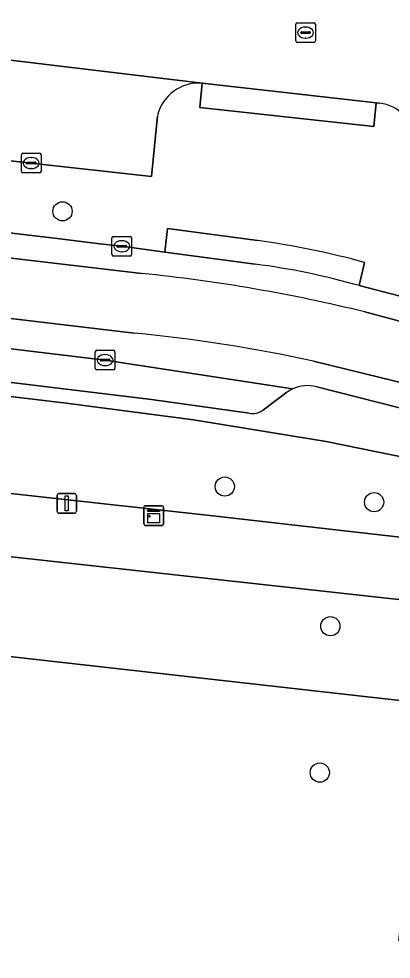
# Model space of a CAD drawing. Extents: x 161928 to 163071, y 386474 to 387428.
# Drawn here: x 162371.16 to 162390.11, y 386707.21 to 386755.07 of the extents above; entities that cross this region are included whole.
import ezdxf

# ---------------------------------------------------------------- set-up
doc = ezdxf.new("R2010")
doc.units = 0
for name, color, linetype in [('IMGEO_Boom', 7, 'Continuous'), ('IMGEO_Groenvoorziening', 7, 'Continuous'), ('IMGEO_Kast', 7, 'Continuous'), ('IMGEO_Kolk', 7, 'Continuous'), ('IMGEO_Lichtmast', 7, 'Continuous'), ('IMGEO_Parkeervlak_open', 7, 'Continuous'), ('IMGEO_Rijbaan_lokaal_gesloten', 7, 'Continuous'), ('IMGEO_Rijbaan_lokaal_open', 7, 'Continuous'), ('IMGEO_Rioolput', 7, 'Continuous'), ('IMGEO_Voetpad_open', 7, 'Continuous')]:
    doc.layers.add(name, color=color, linetype=linetype)

msp = doc.modelspace()

# ---------------------------------------------------------------- linework, layer by layer
at = {"layer": 'IMGEO_Boom'}
for centre in [(162373.383, 386745.273), (162381.641, 386731.263), (162389.24, 386730.47), (162387.016, 386724.155), (162386.476, 386716.707)]:
    msp.add_circle(centre, 0.489, dxfattribs=at)
at = {"layer": 'IMGEO_Groenvoorziening'}
for points in [[(162373.562, 386735.509), (162356.789, 386737.505), (162356.15, 386732.52), (162381.186, 386729.766), (162395.767, 386728.098), (162396.12, 386731.664), (162386.801, 386733.564), (162380.048, 386734.665)], [(162395.425, 386724.974), (162356.309, 386729.283), (162355.858, 386729.333), (162355.179, 386722.702), (162357.411, 386722.557), (162357.984, 386726.402), (162368.614, 386725.015), (162368.417, 386722.87), (162395.081, 386719.869)]]:
    msp.add_lwpolyline(points, close=True, dxfattribs=at)
msp.add_lwpolyline([(162352.777, 386665.208), (162379.825, 386662.147), (162388.389, 386661.027), (162389.998, 386674.427), (162390.523, 386679.138), (162387.254, 386679.443), (162387.662, 386682.49), (162390.842, 386682.113), (162390.855, 386682.231), (162391.768, 386690.344), (162388.542, 386690.74), (162388.84, 386693.641), (162392.088, 386693.312), (162392.104, 386693.458), (162393.726, 386707.73), (162390.491, 386708.162), (162390.827, 386711.133), (162394.064, 386710.734), (162394.079, 386710.869), (162394.818, 386717.477), (162394.878, 386718.02), (162395.081, 386719.869), (162368.417, 386722.87)], dxfattribs=at)
at = {"layer": 'IMGEO_Kast'}
for p, q in [((162377.526, 386729.36), (162377.526, 386730.201)), ((162377.526, 386730.201), (162377.526, 386729.36)), ((162377.601, 386730.285), (162378.442, 386730.285)), ((162378.442, 386730.285), (162377.601, 386730.285)), ((162378.526, 386730.21), (162378.526, 386729.369)), ((162378.526, 386729.369), (162378.526, 386730.21)), ((162378.451, 386729.285), (162377.61, 386729.285)), ((162377.61, 386729.285), (162378.451, 386729.285))]:
    msp.add_line(p, q, dxfattribs=at)
for points in [[(162377.721, 386730.075), (162378.321, 386730.075), (162378.321, 386729.99), (162377.721, 386729.99), (162377.721, 386730.075)], [(162377.721, 386729.9), (162378.321, 386729.9), (162378.321, 386729.411), (162377.721, 386729.411), (162377.721, 386729.9)]]:
    msp.add_lwpolyline(points, dxfattribs=at)
msp.add_circle((162377.805, 386729.749), 0.0377, dxfattribs=at)
for centre, start, end in [((162377.604, 386730.207), 92.4484, 184.2845), ((162377.604, 386730.207), 92.4484, 184.2845), ((162378.448, 386730.207), 2.4484, 94.2845), ((162378.448, 386730.207), 2.4484, 94.2845), ((162377.604, 386729.363), 182.4484, 274.2845), ((162377.604, 386729.363), 182.4484, 274.2845), ((162378.448, 386729.363), 272.4484, 4.2845), ((162378.448, 386729.363), 272.4484, 4.2845)]:
    msp.add_arc(centre, 0.0779, start, end, dxfattribs=at)
at = {"layer": 'IMGEO_Kolk'}
for p, q in [((162371.365, 386748.228), (162372.217, 386748.228)), ((162371.29, 386747.302), (162371.29, 386748.154)), ((162371.549, 386747.722), (162371.549, 386747.734)), ((162371.592, 386747.771), (162371.99, 386747.771)), ((162371.778, 386748.008), (162371.803, 386748.008)), ((162372.033, 386747.734), (162372.033, 386747.722)), ((162372.291, 386748.154), (162372.291, 386747.302)), ((162372.217, 386747.228), (162371.365, 386747.228)), ((162371.987, 386747.685), (162371.589, 386747.685)), ((162371.801, 386747.448), (162371.776, 386747.448)), ((162375.901, 386743.069), (162375.901, 386743.921)), ((162375.976, 386743.995), (162376.828, 386743.995)), ((162376.902, 386743.921), (162376.902, 386743.069)), ((162376.16, 386743.489), (162376.16, 386743.501)), ((162376.598, 386743.452), (162376.2, 386743.452)), ((162376.203, 386743.538), (162376.601, 386743.538)), ((162376.389, 386743.775), (162376.414, 386743.775)), ((162376.644, 386743.501), (162376.644, 386743.489)), ((162376.828, 386742.995), (162375.976, 386742.995)), ((162376.412, 386743.215), (162376.387, 386743.215)), ((162375.052, 386737.275), (162375.052, 386738.127)), ((162375.127, 386738.201), (162375.979, 386738.201)), ((162376.053, 386738.127), (162376.053, 386737.275)), ((162375.311, 386737.695), (162375.311, 386737.707)), ((162375.749, 386737.658), (162375.351, 386737.658)), ((162375.354, 386737.744), (162375.752, 386737.744)), ((162375.54, 386737.981), (162375.565, 386737.981)), ((162375.795, 386737.707), (162375.795, 386737.695)), ((162375.979, 386737.201), (162375.127, 386737.201)), ((162375.563, 386737.421), (162375.538, 386737.421))]:
    msp.add_line(p, q, dxfattribs=at)
for points in [[(162371.365, 386748.228), (162372.217, 386748.228)], [(162371.29, 386747.302), (162371.29, 386748.154)], [(162372.291, 386748.154), (162372.291, 386747.302)], [(162372.217, 386747.228), (162371.365, 386747.228)], [(162375.901, 386743.069), (162375.901, 386743.921)], [(162375.976, 386743.995), (162376.828, 386743.995)], [(162376.902, 386743.921), (162376.902, 386743.069)], [(162376.828, 386742.995), (162375.976, 386742.995)], [(162375.052, 386737.275), (162375.052, 386738.127)], [(162375.127, 386738.201), (162375.979, 386738.201)], [(162376.053, 386738.127), (162376.053, 386737.275)], [(162375.979, 386737.201), (162375.127, 386737.201)]]:
    msp.add_lwpolyline(points, dxfattribs=at)
for centre, radius, start, end in [((162371.367, 386748.152), 0.0765, 91.552, 178.448), ((162371.367, 386748.152), 0.0765, 91.552, 178.448), ((162372.215, 386748.152), 0.0765, 1.552, 88.448), ((162372.215, 386748.152), 0.0765, 1.552, 88.448), ((162371.589, 386747.731), 0.0403, 85.8775, 175.7526), ((162371.586, 386747.721), 0.0366, 178.938, 274.7102), ((162371.99, 386747.728), 0.043, 264.8664, 352.4533), ((162371.994, 386747.733), 0.0386, 1.7309, 96.639), ((162371.367, 386747.304), 0.0765, 181.552, 268.448), ((162371.367, 386747.304), 0.0765, 181.552, 268.448), ((162372.215, 386747.304), 0.0765, 271.552, 358.448), ((162372.215, 386747.304), 0.0765, 271.552, 358.448), ((162375.978, 386743.919), 0.0765, 91.552, 178.448), ((162375.978, 386743.919), 0.0765, 91.552, 178.448), ((162376.826, 386743.919), 0.0765, 1.552, 88.448), ((162376.826, 386743.919), 0.0765, 1.552, 88.448), ((162376.2, 386743.498), 0.0403, 85.8775, 175.7526), ((162376.197, 386743.488), 0.0366, 178.938, 274.7102), ((162376.601, 386743.495), 0.043, 264.8664, 352.4533), ((162376.605, 386743.5), 0.0386, 1.7309, 96.639), ((162375.978, 386743.071), 0.0765, 181.552, 268.448), ((162375.978, 386743.071), 0.0765, 181.552, 268.448), ((162376.826, 386743.071), 0.0765, 271.552, 358.448), ((162376.826, 386743.071), 0.0765, 271.552, 358.448), ((162375.129, 386738.125), 0.0765, 91.552, 178.448), ((162375.129, 386738.125), 0.0765, 91.552, 178.448), ((162375.977, 386738.125), 0.0765, 1.552, 88.448), ((162375.977, 386738.125), 0.0765, 1.552, 88.448), ((162375.351, 386737.704), 0.0403, 85.8775, 175.7526), ((162375.348, 386737.694), 0.0366, 178.938, 274.7102), ((162375.752, 386737.701), 0.043, 264.8664, 352.4533), ((162375.756, 386737.706), 0.0386, 1.7309, 96.639), ((162375.129, 386737.277), 0.0765, 181.552, 268.448), ((162375.129, 386737.277), 0.0765, 181.552, 268.448), ((162375.977, 386737.277), 0.0765, 271.552, 358.448), ((162375.977, 386737.277), 0.0765, 271.552, 358.448)]:
    msp.add_arc(centre, radius, start, end, dxfattribs=at)
for centre, major_axis, ratio, start_param, end_param in [((162371.777, 386747.728), (-0.387, 0.002), 0.722429, 4.712389, 7.853982), ((162371.802, 386747.728), (-0.39, 0.002), 0.717154, 1.570796, 4.712389), ((162376.388, 386743.495), (-0.387, 0.002), 0.722429, 4.712389, 7.853982), ((162376.413, 386743.495), (-0.39, 0.002), 0.717154, 1.570796, 4.712389), ((162375.539, 386737.701), (-0.387, 0.002), 0.722429, 4.712389, 7.853982), ((162375.564, 386737.701), (-0.39, 0.002), 0.717154, 1.570796, 4.712389)]:
    msp.add_ellipse(centre, major_axis=major_axis, ratio=ratio, start_param=start_param, end_param=end_param, dxfattribs=at)
at = {"layer": 'IMGEO_Lichtmast'}
for p, q in [((162373.104, 386730.01), (162373.104, 386730.81)), ((162373.104, 386730.81), (162373.104, 386730.01)), ((162373.204, 386730.91), (162373.994, 386730.91)), ((162373.994, 386730.91), (162373.204, 386730.91)), ((162374.094, 386730.81), (162374.094, 386730.01)), ((162374.094, 386730.01), (162374.094, 386730.81)), ((162373.994, 386729.91), (162373.204, 386729.91)), ((162373.204, 386729.91), (162373.994, 386729.91))]:
    msp.add_line(p, q, dxfattribs=at)
msp.add_lwpolyline([(162373.524, 386730.785), (162373.674, 386730.785), (162373.674, 386730.035), (162373.524, 386730.035), (162373.524, 386730.785)], dxfattribs=at)
for centre, start, end in [((162373.204, 386730.81), 90, 180), ((162373.204, 386730.81), 90, 180), ((162373.994, 386730.81), 0, 90), ((162373.994, 386730.81), 360, 90), ((162373.204, 386730.01), 180, 270), ((162373.204, 386730.01), 180, 270), ((162373.994, 386730.01), 270, 0), ((162373.994, 386730.01), 270, 0)]:
    msp.add_arc(centre, 0.1, start, end, dxfattribs=at)
at = {"layer": 'IMGEO_Parkeervlak_open'}
for points in [[(162380.485, 386751.792), (162363.935, 386753.772), (162363.68, 386752.908), (162363.242, 386748.684), (162371.791, 386747.728), (162377.919, 386747.05), (162378.221, 386750.14)], [(162385.088, 386736.23), (162375.553, 386737.701), (162360.732, 386739.471), (162358.351, 386739.707)], [(162360.265, 386737.839), (162377.914, 386735.692), (162382.878, 386734.992)], [(162383.611, 386735.172), (162384.8, 386736.062)]]:
    msp.add_lwpolyline(points, dxfattribs=at)
for centre, radius, start, end in [((162380.318, 386749.644), 2.155, 85.5496, 166.6855), ((162385.81, 386734.661), 1.728, 114.7192, 125.7937), ((162383.036, 386735.933), 0.954, 260.4894, 307.1044)]:
    msp.add_arc(centre, radius, start, end, dxfattribs=at)
at = {"layer": 'IMGEO_Rijbaan_lokaal_gesloten'}
for points in [[(162320.128, 386748.692), (162336.009, 386746.897), (162347.962, 386745.514), (162360.953, 386744.039), (162377.416, 386742.106)], [(162383.182, 386742.584), (162378.592, 386743.199), (162376.402, 386743.495), (162375.281, 386743.617), (162373.114, 386743.888), (162361.059, 386745.307), (162360.376, 386745.386), (162358.017, 386745.653), (162348.222, 386746.752)], [(162377.035, 386739.069), (162360.884, 386740.996), (162351.631, 386742.068)], [(162388.771, 386740.149), (162395.336, 386738.394), (162395.668, 386739.603), (162394.479, 386739.933), (162388.472, 386741.492)], [(162358.351, 386739.707), (162360.732, 386739.471), (162375.553, 386737.701), (162385.088, 386736.23)], [(162386.319, 386736.346), (162390.525, 386735.264), (162392.941, 386734.619), (162394.09, 386734.283), (162394.468, 386735.468), (162390.382, 386736.608), (162386.151, 386737.65)]]:
    msp.add_lwpolyline(points, dxfattribs=at)
for centre, radius, start, end in [((162378.695, 386707.488), 35.382, 73.9587, 82.7142), ((162369.343, 386661.346), 81.163, 76.15084, 84.29178), ((162370.044, 386664.166), 75.229, 77.63684, 84.6678), ((162385.866, 386734.559), 1.844, 75.793, 114.9734)]:
    msp.add_arc(centre, radius, start, end, dxfattribs=at)
at = {"layer": 'IMGEO_Rijbaan_lokaal_open'}
for points in [[(162387.46, 386812.806), (162383.491, 386813.252), (162370.49, 386814.714), (162363.935, 386753.772), (162380.485, 386751.792), (162389.343, 386750.792), (162389.512, 386750.771)], [(162377.416, 386742.106), (162360.953, 386744.039), (162347.962, 386745.514), (162336.009, 386746.897), (162320.128, 386748.692)], [(162320.501, 386745.576), (162340.138, 386743.361), (162351.631, 386742.068), (162360.884, 386740.996), (162377.035, 386739.069)], [(162386.151, 386737.65), (162390.382, 386736.608), (162394.468, 386735.468), (162395.336, 386738.394), (162388.771, 386740.149)]]:
    msp.add_lwpolyline(points, dxfattribs=at)
for centre, radius, start, end in [((162389.35, 386748.879), 1.899, 358.7406, 85.1159), ((162369.343, 386661.346), 81.163, 76.15084, 84.29178), ((162370.044, 386664.166), 75.229, 77.63684, 84.6678)]:
    msp.add_arc(centre, radius, start, end, dxfattribs=at)
at = {"layer": 'IMGEO_Rioolput'}
for p, q in [((162385.25, 386753.941), (162385.25, 386754.793)), ((162385.325, 386754.867), (162386.177, 386754.867)), ((162385.552, 386754.41), (162385.95, 386754.41)), ((162385.738, 386754.647), (162385.763, 386754.647)), ((162386.251, 386754.793), (162386.251, 386753.941)), ((162385.509, 386754.361), (162385.509, 386754.373)), ((162385.947, 386754.324), (162385.549, 386754.324)), ((162385.761, 386754.087), (162385.736, 386754.087)), ((162385.993, 386754.373), (162385.993, 386754.361)), ((162386.177, 386753.867), (162385.325, 386753.867))]:
    msp.add_line(p, q, dxfattribs=at)
for points in [[(162385.25, 386753.941), (162385.25, 386754.793)], [(162385.325, 386754.867), (162386.177, 386754.867)], [(162386.251, 386754.793), (162386.251, 386753.941)], [(162386.177, 386753.867), (162385.325, 386753.867)]]:
    msp.add_lwpolyline(points, dxfattribs=at)
for centre, radius, start, end in [((162385.327, 386754.791), 0.0765, 91.552, 178.448), ((162385.327, 386754.791), 0.0765, 91.552, 178.448), ((162385.549, 386754.37), 0.0403, 85.8775, 175.7526), ((162385.954, 386754.372), 0.0386, 1.7309, 96.639), ((162386.175, 386754.791), 0.0765, 1.552, 88.448), ((162386.175, 386754.791), 0.0765, 1.552, 88.448), ((162385.327, 386753.943), 0.0765, 181.552, 268.448), ((162385.327, 386753.943), 0.0765, 181.552, 268.448), ((162385.546, 386754.36), 0.0366, 178.938, 274.7102), ((162385.95, 386754.367), 0.043, 264.8664, 352.4533), ((162386.175, 386753.943), 0.0765, 271.552, 358.448), ((162386.175, 386753.943), 0.0765, 271.552, 358.448)]:
    msp.add_arc(centre, radius, start, end, dxfattribs=at)
for centre, major_axis, ratio, start_param, end_param in [((162385.737, 386754.367), (-0.387, 0.002), 0.722429, 4.712389, 7.853982), ((162385.762, 386754.367), (-0.39, 0.002), 0.717154, 1.570796, 4.712389)]:
    msp.add_ellipse(centre, major_axis=major_axis, ratio=ratio, start_param=start_param, end_param=end_param, dxfattribs=at)
at = {"layer": 'IMGEO_Voetpad_open'}
for points in [[(162378.221, 386750.14), (162377.919, 386747.05), (162371.791, 386747.728), (162363.242, 386748.684), (162363.68, 386752.908)], [(162389.512, 386750.771), (162389.343, 386750.792), (162389.221, 386749.593), (162380.37, 386750.562), (162380.485, 386751.792)], [(162284.458, 386745.747), (162291.152, 386744.95), (162294.362, 386744.606), (162311.028, 386742.673), (162314.244, 386742.319), (162353.604, 386737.855), (162356.789, 386737.505), (162373.562, 386735.509), (162380.048, 386734.665), (162386.801, 386733.564), (162396.12, 386731.664), (162399.235, 386730.513), (162406.498, 386727.644), (162406.76, 386729.132)], [(162361.059, 386745.307), (162373.114, 386743.888), (162375.281, 386743.617), (162376.402, 386743.495), (162378.592, 386743.199), (162378.721, 386744.399), (162383.319, 386743.794)], [(162383.319, 386743.794), (162378.721, 386744.399), (162378.592, 386743.199)], [(162378.592, 386743.199), (162383.182, 386742.584)], [(162388.472, 386741.492), (162388.757, 386742.672)], [(162388.757, 386742.672), (162388.472, 386741.492), (162394.479, 386739.933), (162395.668, 386739.603), (162396.744, 386739.277)], [(162270.636, 386738.86), (162295.961, 386736.007), (162310.368, 386734.474), (162313.269, 386734.099), (162352.675, 386729.708), (162355.858, 386729.333), (162356.309, 386729.283), (162395.425, 386724.974), (162398.579, 386724.529), (162398.674, 386724.518), (162404.155, 386723.864), (162406.356, 386723.597), (162406.39, 386726.879), (162398.983, 386727.763), (162399.235, 386730.513), (162396.12, 386731.664), (162395.767, 386728.098), (162381.186, 386729.766), (162356.15, 386732.52), (162356.789, 386737.505)], [(162382.878, 386734.992), (162377.914, 386735.692), (162360.265, 386737.839)], [(162401.828, 386731.418), (162400.686, 386731.89), (162399.719, 386732.259), (162395.118, 386733.952), (162394.09, 386734.283), (162392.941, 386734.619), (162390.525, 386735.264), (162386.319, 386736.346)], [(162384.8, 386736.062), (162383.611, 386735.172)]]:
    msp.add_lwpolyline(points, dxfattribs=at)
msp.add_lwpolyline([(162380.485, 386751.792), (162380.37, 386750.562), (162389.221, 386749.593), (162389.343, 386750.792)], close=True, dxfattribs=at)
for centre, radius, start, end in [((162380.318, 386749.644), 2.155, 85.5496, 166.6855), ((162389.35, 386748.879), 1.899, 358.7406, 85.1159), ((162376.67, 386697.827), 46.445, 74.9151, 81.7689), ((162376.67, 386697.827), 46.445, 74.9151, 81.7689), ((162378.695, 386707.488), 35.382, 73.9587, 82.7142), ((162385.81, 386734.661), 1.728, 114.7192, 125.7937), ((162385.866, 386734.559), 1.844, 75.793, 114.9734), ((162383.036, 386735.933), 0.954, 260.4894, 307.1044)]:
    msp.add_arc(centre, radius, start, end, dxfattribs=at)

doc.saveas('drawing.dxf')
